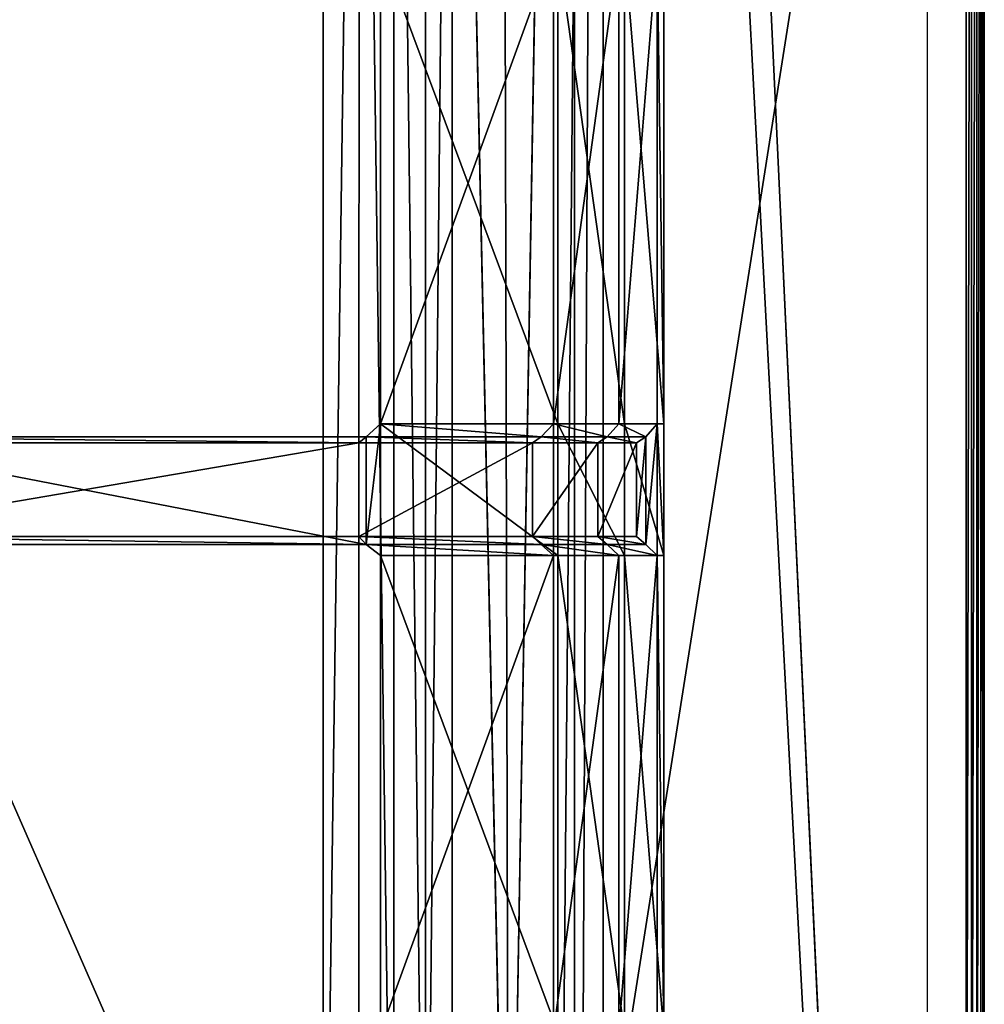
# Model space of a CAD drawing. Extents: x 0 to 31, y 0 to 21.2.
# Tile 514 of 574: x 28.2 to 31, y 7.1 to 10. Entities that reach past the tile are written whole.
import ezdxf

# ---------------------------------------------------------------- set-up
doc = ezdxf.new("R2010")
doc.units = 0
doc.header["$MEASUREMENT"] = 0
doc.layers.get('0').update_dxf_attribs({"color": 13, "linetype": 'CONTINUOUS'})
for name, color, linetype in [('CAST_IRON', 250, 'CONTINUOUS'), ('GALVANIZED_METAL', 252, 'CONTINUOUS'), ('GRATES', 250, 'CONTINUOUS')]:
    doc.layers.add(name, color=color, linetype=linetype)

# ---------------------------------------------------------------- blocks, each defined once
blk = doc.blocks.new('NGM5058UC_TRADECAD_DXF')
at = {"layer": 'CAST_IRON', "color": 0}
for p, q in [((13.553, -5.05335, -0.18725), (13.553, 2.72605, -0.18725)), ((13.553, -5.05335, -0.18725), (13.553, 2.72605, -0.18725)), ((13.6598, 2.72605, -0.17555), (13.6592, -5.05335, -0.17615)), ((13.6598, 2.72605, -0.17555), (13.6592, -5.05335, -0.17615)), ((13.7633, 2.72605, -0.14015), (13.763, -5.05335, -0.14245)), ((13.7633, 2.72605, -0.14015), (13.763, -5.05335, -0.14245)), ((13.8575, -5.05335, -0.08765), (13.8574, 2.72605, -0.08225)), ((13.8575, -5.05335, -0.08765), (13.8574, 2.72605, -0.08225)), ((13.937, 2.72605, -0.00585), (13.9366, -5.05335, -0.01605)), ((13.937, 2.72605, -0.00585), (13.9366, -5.05335, -0.01605)), ((13.937, 2.72605, -0.00585), (14.1054, -5.05335, 0.45505)), ((13.937, 2.72605, -0.00585), (14.1054, -5.05335, 0.45505)), ((14.1054, -5.05335, 0.45505), (14.0868, 2.72605, 0.45505)), ((14.1054, -5.05335, 0.45505), (14.0868, 2.72605, 0.45505)), ((14.2381, 2.72605, 0.58145), (14.1054, -5.05335, 0.45505)), ((14.2381, 2.72605, 0.58145), (14.1054, -5.05335, 0.45505)), ((14.2381, -5.05335, 0.58145), (14.2381, 2.72605, 0.58145)), ((14.2381, -5.05335, 0.58145), (14.2381, 2.72605, 0.58145)), ((15.4656, 2.72605, 0.58145), (15.4658, -5.05335, 0.58145)), ((15.4656, 2.72605, 0.58145), (15.4658, -5.05335, 0.58145)), ((15.4813, 2.72605, 0.57905), (15.4815, -5.05265, 0.57905)), ((15.4813, 2.72605, 0.57905), (15.4815, -5.05265, 0.57905)), ((15.4967, 2.72605, 0.57145), (15.4969, -5.05025, 0.57145)), ((15.4967, 2.72605, 0.57145), (15.4969, -5.05025, 0.57145)), ((15.5092, 2.72605, 0.55895), (15.5094, -5.04645, 0.55895)), ((15.5092, 2.72605, 0.55895), (15.5094, -5.04645, 0.55895)), ((15.5168, 2.72605, 0.54355), (15.517, -5.04165, 0.54355)), ((15.5168, 2.72605, 0.54355), (15.517, -5.04165, 0.54355)), ((15.5192, 2.72605, 0.30195), (15.5193, -4.96725, 0.30235)), ((15.5194, -5.03685, 0.52785), (15.5192, 2.72605, 0.52785)), ((15.5194, -5.03685, 0.52785), (15.5192, 2.72605, 0.52785))]:
    blk.add_line(p, q, dxfattribs=at)
at = {"layer": 'GALVANIZED_METAL', "color": 0}
for p, q in [((15.3501, -10.52275, 0.30935), (15.3501, 10.51755, 0.40495)), ((15.3501, -10.52275, 0.30935), (14.414, 9.47795, 0.40495)), ((15.3501, -10.52275, 0.30935), (14.414, 9.47795, 0.40495)), ((14.386, 9.23775, -1.89865), (14.2159, -9.41295, -1.89865)), ((14.386, 9.23775, -1.89865), (14.2159, -9.41295, -1.89865)), ((14.386, -9.24295, -1.89865), (14.386, 9.23775, -1.89865)), ((14.386, -9.24295, -1.89865), (14.386, 9.23775, -1.89865)), ((14.3002, -9.18675, 0.31025), (14.3002, 9.18165, 0.40415)), ((14.3002, -9.18675, 0.31025), (14.3002, 9.18165, 0.40415))]:
    blk.add_line(p, q, dxfattribs=at)
at = {"layer": 'GRATES', "color": 0}
for p, q in [((13.7239, -0.40555, 0.98805), (13.7239, -1.81885, 0.98805)), ((13.7239, -1.81885, 0.70725), (13.7239, -0.40555, 0.70725)), ((13.7239, -0.40555, 0.98805), (13.7239, -1.81885, 0.98805)), ((13.7239, -1.81885, 0.70725), (13.7239, -0.40555, 0.70725)), ((14.2384, -0.40555, 0.98805), (14.2384, -1.81885, 0.98805)), ((14.2384, -0.40555, 0.98805), (14.2384, -1.81885, 0.98805)), ((14.2508, -1.81885, 0.70725), (14.2508, -0.40555, 0.70725)), ((14.2508, -1.81885, 0.70725), (14.2508, -0.40555, 0.70725)), ((14.4324, -1.81885, 0.98805), (14.4324, -0.40555, 0.98805)), ((14.4324, -1.81885, 0.98805), (14.4324, -0.40555, 0.98805)), ((14.4495, -0.40555, 0.70725), (14.4495, -1.81885, 0.70725)), ((14.4495, -0.40555, 0.70725), (14.4495, -1.81885, 0.70725)), ((14.5466, -1.81885, 0.98805), (14.5466, -0.40555, 0.98805)), ((14.5466, -1.81885, 0.98805), (14.5466, -0.40555, 0.98805)), ((14.5665, -0.40555, 0.70725), (14.5665, -1.81885, 0.70725)), ((14.5665, -0.40555, 0.70725), (14.5665, -1.81885, 0.70725)), ((13.7239, -1.81885, 0.98805), (13.6808, -1.85785, 1.46245)), ((13.7239, -1.81885, 0.98805), (13.6808, -1.85785, 1.46245)), ((14.2508, -1.81885, 0.70725), (13.7239, -1.81885, 0.70725)), ((13.7239, -1.81885, 0.70725), (13.7239, -2.21025, 0.70725)), ((13.7239, -1.81885, 0.98805), (13.7239, -1.81885, 0.70725)), ((13.7239, -1.81885, 0.98805), (13.7239, -1.81885, 0.70725)), ((13.7239, -1.81885, 0.98805), (13.7239, -2.21025, 0.98805)), ((13.7239, -1.81885, 0.70725), (13.7239, -2.21025, 0.70725)), ((14.2384, -1.81885, 0.98805), (13.7239, -1.81885, 0.98805)), ((14.2508, -1.81885, 0.70725), (13.7239, -1.81885, 0.70725)), ((13.7239, -1.81885, 0.98805), (13.7239, -2.21025, 0.98805)), ((14.2384, -1.81885, 0.98805), (13.7239, -1.81885, 0.98805)), ((14.2384, -1.81885, 0.98805), (14.2011, -1.85785, 1.46245)), ((14.2384, -1.81885, 0.98805), (14.2011, -1.85785, 1.46245)), ((14.2384, -1.81885, 0.98805), (14.4324, -1.81885, 0.98805)), ((14.2384, -1.81885, 0.98805), (14.4324, -1.81885, 0.98805)), ((14.2508, -2.21025, 0.70725), (14.2508, -1.81885, 0.70725)), ((14.2508, -1.81885, 0.70725), (14.4495, -1.81885, 0.70725)), ((14.2508, -1.81885, 0.70725), (14.4495, -1.81885, 0.70725)), ((14.2508, -2.21025, 0.70725), (14.2508, -1.81885, 0.70725)), ((14.3974, -1.85785, 1.46245), (14.4324, -1.81885, 0.98805)), ((14.3974, -1.85785, 1.46245), (14.4324, -1.81885, 0.98805)), ((14.5466, -1.81885, 0.98805), (14.4324, -1.81885, 0.98805)), ((14.5466, -1.81885, 0.98805), (14.4324, -1.81885, 0.98805)), ((14.5665, -1.81885, 0.70725), (14.4495, -1.81885, 0.70725)), ((14.4495, -1.81885, 0.70725), (14.4495, -2.21025, 0.70725)), ((14.5665, -1.81885, 0.70725), (14.4495, -1.81885, 0.70725)), ((14.4495, -1.81885, 0.70725), (14.4495, -2.21025, 0.70725)), ((14.5129, -1.85785, 1.46245), (14.5466, -1.81885, 0.98805)), ((14.5129, -1.85785, 1.46245), (14.5466, -1.81885, 0.98805)), ((14.5665, -1.81885, 0.70725), (14.5466, -1.81885, 0.98805)), ((14.5665, -1.81885, 0.70725), (14.5466, -1.81885, 0.98805)), ((14.5466, -2.21025, 0.98805), (14.5466, -1.81885, 0.98805)), ((14.5466, -2.21025, 0.98805), (14.5466, -1.81885, 0.98805)), ((14.5665, -1.81885, 0.70725), (14.5665, -2.21025, 0.70725)), ((14.5665, -1.81885, 0.70725), (14.5665, -2.21025, 0.70725)), ((12.0285, -1.85785, 1.46245), (13.6808, -1.85785, 1.46245)), ((12.0285, -1.85785, 1.46245), (13.6808, -1.85785, 1.46245)), ((13.6808, -1.85785, 1.46245), (13.6588, -1.87545, 1.81455)), ((13.6808, -1.85785, 1.46245), (13.6588, -1.87545, 1.81455)), ((13.6808, -1.85785, 1.46245), (13.6808, -2.17765, 1.46245)), ((14.2011, -1.85785, 1.46245), (13.6808, -1.85785, 1.46245)), ((13.6808, -1.85785, 1.46245), (13.6808, -2.17765, 1.46245)), ((14.2011, -1.85785, 1.46245), (13.6808, -1.85785, 1.46245)), ((14.1752, -1.87545, 1.81455), (14.2011, -1.85785, 1.46245)), ((14.1752, -1.87545, 1.81455), (14.2011, -1.85785, 1.46245)), ((14.2011, -1.85785, 1.46245), (14.3974, -1.85785, 1.46245)), ((14.2011, -1.85785, 1.46245), (14.3974, -1.85785, 1.46245)), ((14.37, -1.87545, 1.81455), (14.3974, -1.85785, 1.46245)), ((14.37, -1.87545, 1.81455), (14.3974, -1.85785, 1.46245)), ((14.3974, -1.85785, 1.46245), (14.5129, -1.85785, 1.46245)), ((14.3974, -1.85785, 1.46245), (14.5129, -1.85785, 1.46245)), ((14.5129, -1.85785, 1.46245), (14.4846, -1.87545, 1.81455)), ((14.5129, -1.85785, 1.46245), (14.4846, -1.87545, 1.81455)), ((14.5129, -2.17765, 1.46245), (14.5129, -1.85785, 1.46245)), ((14.5129, -2.17765, 1.46245), (14.5129, -1.85785, 1.46245)), ((13.6588, -1.87545, 1.81455), (12.0285, -1.87545, 1.81455)), ((13.6588, -1.87545, 1.81455), (12.0285, -1.87545, 1.81455)), ((13.6588, -2.15425, 1.81475), (13.6588, -1.87545, 1.81455)), ((13.6588, -1.87545, 1.81455), (14.1752, -1.87545, 1.81455)), ((13.6588, -2.15425, 1.81475), (13.6588, -1.87545, 1.81455)), ((13.6588, -1.87545, 1.81455), (14.1752, -1.87545, 1.81455)), ((14.1752, -1.87545, 1.81455), (14.1752, -2.15425, 1.81475)), ((14.37, -1.87545, 1.81455), (14.1752, -1.87545, 1.81455)), ((14.1752, -1.87545, 1.81455), (14.1752, -2.15425, 1.81475)), ((14.37, -1.87545, 1.81455), (14.1752, -1.87545, 1.81455)), ((14.4846, -1.87545, 1.81455), (14.37, -1.87545, 1.81455)), ((14.37, -2.15425, 1.81475), (14.37, -1.87545, 1.81455)), ((14.4846, -1.87545, 1.81455), (14.37, -1.87545, 1.81455)), ((14.37, -2.15425, 1.81475), (14.37, -1.87545, 1.81455)), ((14.4846, -2.15425, 1.81475), (14.4846, -1.87545, 1.81455)), ((14.4846, -2.15425, 1.81475), (14.4846, -1.87545, 1.81455)), ((12.0285, -2.15425, 1.81475), (13.6588, -2.15425, 1.81475)), ((12.0285, -2.15425, 1.81475), (13.6588, -2.15425, 1.81475)), ((14.1752, -2.15425, 1.81475), (13.6588, -2.15425, 1.81475)), ((14.1752, -2.15425, 1.81475), (13.6588, -2.15425, 1.81475)), ((13.6808, -2.17765, 1.46245), (13.6588, -2.15425, 1.81475)), ((13.6808, -2.17765, 1.46245), (13.6588, -2.15425, 1.81475)), ((14.1752, -2.15425, 1.81475), (14.2011, -2.17765, 1.46245)), ((14.1752, -2.15425, 1.81475), (14.37, -2.15425, 1.81475)), ((14.1752, -2.15425, 1.81475), (14.2011, -2.17765, 1.46245)), ((14.1752, -2.15425, 1.81475), (14.37, -2.15425, 1.81475)), ((14.37, -2.15425, 1.81475), (14.4846, -2.15425, 1.81475)), ((14.3974, -2.17765, 1.46245), (14.37, -2.15425, 1.81475)), ((14.37, -2.15425, 1.81475), (14.4846, -2.15425, 1.81475)), ((14.3974, -2.17765, 1.46245), (14.37, -2.15425, 1.81475)), ((14.5129, -2.17765, 1.46245), (14.4846, -2.15425, 1.81475)), ((14.5129, -2.17765, 1.46245), (14.4846, -2.15425, 1.81475)), ((12.0285, -2.17765, 1.46245), (13.6808, -2.17765, 1.46245)), ((12.0285, -2.17765, 1.46245), (13.6808, -2.17765, 1.46245)), ((13.6808, -2.17765, 1.46245), (13.7239, -2.21025, 0.98805)), ((14.2011, -2.17765, 1.46245), (13.6808, -2.17765, 1.46245)), ((14.2011, -2.17765, 1.46245), (13.6808, -2.17765, 1.46245)), ((13.6808, -2.17765, 1.46245), (13.7239, -2.21025, 0.98805)), ((14.2011, -2.17765, 1.46245), (14.3974, -2.17765, 1.46245)), ((14.2384, -2.21025, 0.98805), (14.2011, -2.17765, 1.46245)), ((14.2384, -2.21025, 0.98805), (14.2011, -2.17765, 1.46245)), ((14.2011, -2.17765, 1.46245), (14.3974, -2.17765, 1.46245)), ((14.3974, -2.17765, 1.46245), (14.5129, -2.17765, 1.46245)), ((14.4324, -2.21025, 0.98805), (14.3974, -2.17765, 1.46245)), ((14.3974, -2.17765, 1.46245), (14.5129, -2.17765, 1.46245)), ((14.4324, -2.21025, 0.98805), (14.3974, -2.17765, 1.46245)), ((14.5466, -2.21025, 0.98805), (14.5129, -2.17765, 1.46245)), ((14.5466, -2.21025, 0.98805), (14.5129, -2.17765, 1.46245)), ((13.7239, -2.21025, 0.70725), (14.2508, -2.21025, 0.70725)), ((13.7239, -2.21025, 0.98805), (13.7239, -2.21025, 0.70725)), ((13.7239, -2.21025, 0.70725), (14.2508, -2.21025, 0.70725)), ((13.7239, -2.21025, 0.70725), (13.7239, -3.62655, 0.70725)), ((13.7239, -3.62655, 0.98805), (13.7239, -2.21025, 0.98805)), ((13.7239, -2.21025, 0.98805), (14.2384, -2.21025, 0.98805)), ((13.7239, -2.21025, 0.98805), (13.7239, -2.21025, 0.70725)), ((13.7239, -3.62655, 0.98805), (13.7239, -2.21025, 0.98805)), ((13.7239, -2.21025, 0.70725), (13.7239, -3.62655, 0.70725)), ((13.7239, -2.21025, 0.98805), (14.2384, -2.21025, 0.98805)), ((14.2384, -2.21025, 0.98805), (14.2384, -3.62655, 0.98805)), ((14.4324, -2.21025, 0.98805), (14.2384, -2.21025, 0.98805)), ((14.2384, -2.21025, 0.98805), (14.2384, -3.62655, 0.98805)), ((14.4324, -2.21025, 0.98805), (14.2384, -2.21025, 0.98805)), ((14.2508, -3.62655, 0.70725), (14.2508, -2.21025, 0.70725)), ((14.2508, -2.21025, 0.70725), (14.4495, -2.21025, 0.70725)), ((14.2508, -2.21025, 0.70725), (14.4495, -2.21025, 0.70725)), ((14.2508, -3.62655, 0.70725), (14.2508, -2.21025, 0.70725)), ((14.5466, -2.21025, 0.98805), (14.4324, -2.21025, 0.98805)), ((14.4324, -3.62655, 0.98805), (14.4324, -2.21025, 0.98805)), ((14.5466, -2.21025, 0.98805), (14.4324, -2.21025, 0.98805)), ((14.4324, -3.62655, 0.98805), (14.4324, -2.21025, 0.98805)), ((14.5665, -2.21025, 0.70725), (14.4495, -2.21025, 0.70725)), ((14.4495, -2.21025, 0.70725), (14.4495, -3.62655, 0.70725)), ((14.5665, -2.21025, 0.70725), (14.4495, -2.21025, 0.70725)), ((14.4495, -2.21025, 0.70725), (14.4495, -3.62655, 0.70725)), ((14.5665, -2.21025, 0.70725), (14.5466, -2.21025, 0.98805)), ((14.5665, -2.21025, 0.70725), (14.5466, -2.21025, 0.98805)), ((14.5466, -3.62655, 0.98805), (14.5466, -2.21025, 0.98805)), ((14.5466, -3.62655, 0.98805), (14.5466, -2.21025, 0.98805)), ((14.5665, -2.21025, 0.70725), (14.5665, -3.62655, 0.70725)), ((14.5665, -2.21025, 0.70725), (14.5665, -3.62655, 0.70725))]:
    blk.add_line(p, q, dxfattribs=at)
at = {"layer": 'CAST_IRON', "color": 0}
mesh = blk.add_polyface(dxfattribs=at)
corners = [(10.144, 2.72625, -0.18725), (13.553, -5.05335, -0.18725), (10.1438, -5.04855, -0.18725), (13.553, 2.72605, -0.18725)]
mesh.append_faces([[corners[k] for k in face] for face in [(0, 1, 2), (1, 0, 3)]], dxfattribs={"vtx0": -1, "color": 0})
mesh = blk.add_polyface(dxfattribs=at)
corners = [(13.6598, 2.72605, -0.17555), (13.553, -5.05335, -0.18725), (13.553, 2.72605, -0.18725)]
mesh.append_faces([[corners[k] for k in face] for face in [(0, 1, 2)]], dxfattribs={"color": 0})
mesh = blk.add_polyface(dxfattribs=at)
corners = [(13.6598, 2.72605, -0.17555), (13.6592, -5.05335, -0.17615), (13.553, -5.05335, -0.18725)]
mesh.append_faces([[corners[k] for k in face] for face in [(0, 1, 2)]], dxfattribs={"color": 0})
mesh = blk.add_polyface(dxfattribs=at)
corners = [(13.763, -5.05335, -0.14245), (13.6592, -5.05335, -0.17615), (13.6598, 2.72605, -0.17555)]
mesh.append_faces([[corners[k] for k in face] for face in [(0, 1, 2)]], dxfattribs={"color": 0})
mesh = blk.add_polyface(dxfattribs=at)
corners = [(13.7633, 2.72605, -0.14015), (13.763, -5.05335, -0.14245), (13.6598, 2.72605, -0.17555)]
mesh.append_faces([[corners[k] for k in face] for face in [(0, 1, 2)]], dxfattribs={"color": 0})
mesh = blk.add_polyface(dxfattribs=at)
corners = [(13.8575, -5.05335, -0.08765), (13.763, -5.05335, -0.14245), (13.7633, 2.72605, -0.14015)]
mesh.append_faces([[corners[k] for k in face] for face in [(0, 1, 2)]], dxfattribs={"color": 0})
mesh = blk.add_polyface(dxfattribs=at)
corners = [(13.8575, -5.05335, -0.08765), (13.7633, 2.72605, -0.14015), (13.8574, 2.72605, -0.08225)]
mesh.append_faces([[corners[k] for k in face] for face in [(0, 1, 2)]], dxfattribs={"color": 0})
mesh = blk.add_polyface(dxfattribs=at)
corners = [(13.937, 2.72605, -0.00585), (13.8575, -5.05335, -0.08765), (13.8574, 2.72605, -0.08225)]
mesh.append_faces([[corners[k] for k in face] for face in [(0, 1, 2)]], dxfattribs={"color": 0})
mesh = blk.add_polyface(dxfattribs=at)
corners = [(13.937, 2.72605, -0.00585), (13.9366, -5.05335, -0.01605), (13.8575, -5.05335, -0.08765)]
mesh.append_faces([[corners[k] for k in face] for face in [(0, 1, 2)]], dxfattribs={"color": 0})
mesh = blk.add_polyface(dxfattribs=at)
corners = [(13.937, 2.72605, -0.00585), (14.1054, -5.05335, 0.45505), (13.9366, -5.05335, -0.01605)]
mesh.append_faces([[corners[k] for k in face] for face in [(0, 1, 2)]], dxfattribs={"color": 0})
mesh = blk.add_polyface(dxfattribs=at)
corners = [(14.0868, 2.72605, 0.45505), (14.1054, -5.05335, 0.45505), (13.937, 2.72605, -0.00585)]
mesh.append_faces([[corners[k] for k in face] for face in [(0, 1, 2)]], dxfattribs={"color": 0})
mesh = blk.add_polyface(dxfattribs=at)
corners = [(14.2381, 2.72605, 0.58145), (14.1054, -5.05335, 0.45505), (14.0868, 2.72605, 0.45505)]
mesh.append_faces([[corners[k] for k in face] for face in [(0, 1, 2)]], dxfattribs={"color": 0})
mesh = blk.add_polyface(dxfattribs=at)
corners = [(14.2381, -5.05335, 0.58145), (14.1054, -5.05335, 0.45505), (14.2381, 2.72605, 0.58145)]
mesh.append_faces([[corners[k] for k in face] for face in [(0, 1, 2)]], dxfattribs={"color": 0})
mesh = blk.add_polyface(dxfattribs=at)
corners = [(15.4656, 2.72605, 0.58145), (14.2381, -5.05335, 0.58145), (14.2381, 2.72605, 0.58145), (15.4658, -5.05335, 0.58145)]
mesh.append_faces([[corners[k] for k in face] for face in [(0, 1, 2), (1, 0, 3)]], dxfattribs={"vtx0": -1, "color": 0})
mesh = blk.add_polyface(dxfattribs=at)
corners = [(15.4813, 2.72605, 0.57905), (15.4658, -5.05335, 0.58145), (15.4656, 2.72605, 0.58145), (15.4815, -5.05265, 0.57905)]
mesh.append_faces([[corners[k] for k in face] for face in [(0, 1, 2), (1, 0, 3)]], dxfattribs={"vtx0": -1, "color": 0})
mesh = blk.add_polyface(dxfattribs=at)
corners = [(15.4967, 2.72605, 0.57145), (15.4815, -5.05265, 0.57905), (15.4813, 2.72605, 0.57905), (15.4969, -5.05025, 0.57145)]
mesh.append_faces([[corners[k] for k in face] for face in [(0, 1, 2), (1, 0, 3)]], dxfattribs={"vtx0": -1, "color": 0})
mesh = blk.add_polyface(dxfattribs=at)
corners = [(15.5092, 2.72605, 0.55895), (15.4969, -5.05025, 0.57145), (15.4967, 2.72605, 0.57145), (15.5094, -5.04645, 0.55895)]
mesh.append_faces([[corners[k] for k in face] for face in [(0, 1, 2), (1, 0, 3)]], dxfattribs={"vtx0": -1, "color": 0})
mesh = blk.add_polyface(dxfattribs=at)
corners = [(15.5092, 2.72605, 0.55895), (15.517, -5.04165, 0.54355), (15.5094, -5.04645, 0.55895), (15.5168, 2.72605, 0.54355)]
mesh.append_faces([[corners[k] for k in face] for face in [(0, 1, 2), (1, 0, 3)]], dxfattribs={"vtx0": -1, "color": 0})
mesh = blk.add_polyface(dxfattribs=at)
corners = [(15.5168, 2.72605, 0.54355), (15.5194, -5.03685, 0.52785), (15.517, -5.04165, 0.54355), (15.5192, 2.72605, 0.52785)]
mesh.append_faces([[corners[k] for k in face] for face in [(0, 1, 2), (1, 0, 3)]], dxfattribs={"vtx0": -1, "color": 0})
mesh = blk.add_polyface(dxfattribs=at)
corners = [(15.5192, 2.72605, 0.52785), (15.5193, -4.96725, 0.30235), (15.5194, -5.03685, 0.52785), (15.5192, 2.72605, 0.30195)]
mesh.append_faces([[corners[k] for k in face] for face in [(0, 1, 2), (1, 0, 3)]], dxfattribs={"vtx0": -1, "color": 0})
at = {"layer": 'GALVANIZED_METAL', "color": 0}
mesh = blk.add_polyface(dxfattribs=at)
corners = [(15.3501, 10.51755, 0.40495), (14.414, 9.47795, 0.40495), (15.3501, -10.52275, 0.30935)]
mesh.append_faces([[corners[k] for k in face] for face in [(0, 1, 2)]], dxfattribs={"color": 0})
mesh = blk.add_polyface(dxfattribs=at)
corners = [(15.3501, -10.52275, 0.30935), (14.414, 9.47795, 0.40495), (14.3002, 9.18165, 0.40415)]
mesh.append_faces([[corners[k] for k in face] for face in [(0, 1, 2)]], dxfattribs={"color": 0})
mesh = blk.add_polyface(dxfattribs=at)
corners = [(-14.2165, -9.41305, -1.89865), (14.216, 9.40775, -1.89865), (-14.3866, -9.24295, -1.89865), (14.386, 9.23775, -1.89865)]
mesh.append_faces([[corners[k] for k in face] for face in [(0, 1, 2), (1, 0, 3)]], dxfattribs={"vtx0": -1, "color": 0})
mesh = blk.add_polyface(dxfattribs=at)
corners = [(14.216, 9.40775, -1.89865), (-14.2165, 9.40775, -1.89865), (-14.3866, -9.24295, -1.89865)]
mesh.append_faces([[corners[k] for k in face] for face in [(0, 1, 2)]], dxfattribs={"color": 0})
mesh = blk.add_polyface(dxfattribs=at)
corners = [(14.386, 9.23775, -1.89865), (-14.2165, -9.41305, -1.89865), (14.2159, -9.41295, -1.89865)]
mesh.append_faces([[corners[k] for k in face] for face in [(0, 1, 2)]], dxfattribs={"color": 0})
mesh = blk.add_polyface(dxfattribs=at)
corners = [(14.386, 9.23775, -1.89865), (14.2159, -9.41295, -1.89865), (14.386, -9.24295, -1.89865)]
mesh.append_faces([[corners[k] for k in face] for face in [(0, 1, 2)]], dxfattribs={"color": 0})
mesh = blk.add_polyface(dxfattribs=at)
corners = [(14.386, 9.23775, -1.89865), (14.386, -9.24295, -1.89865), (14.3002, -9.18675, 0.31025)]
mesh.append_faces([[corners[k] for k in face] for face in [(0, 1, 2)]], dxfattribs={"color": 0})
mesh = blk.add_polyface(dxfattribs=at)
corners = [(14.386, 9.23775, -1.89865), (14.3002, -9.18675, 0.31025), (14.3002, 9.18165, 0.40415)]
mesh.append_faces([[corners[k] for k in face] for face in [(0, 1, 2)]], dxfattribs={"color": 0})
mesh = blk.add_polyface(dxfattribs=at)
corners = [(15.3501, -10.52275, 0.30935), (14.3002, 9.18165, 0.40415), (14.3002, -9.18675, 0.31025)]
mesh.append_faces([[corners[k] for k in face] for face in [(0, 1, 2)]], dxfattribs={"color": 0})
at = {"layer": 'GRATES', "color": 0}
mesh = blk.add_polyface(dxfattribs=at)
corners = [(13.7239, -0.40555, 0.70725), (13.7239, -1.81885, 0.98805), (13.7239, -1.81885, 0.70725), (13.7239, -0.40555, 0.98805)]
mesh.append_faces([[corners[k] for k in face] for face in [(0, 1, 2), (1, 0, 3)]], dxfattribs={"vtx0": -1, "color": 0})
mesh = blk.add_polyface(dxfattribs=at)
corners = [(14.2384, -0.40555, 0.98805), (13.7239, -1.81885, 0.98805), (13.7239, -0.40555, 0.98805), (14.2384, -1.81885, 0.98805)]
mesh.append_faces([[corners[k] for k in face] for face in [(0, 1, 2), (1, 0, 3)]], dxfattribs={"vtx0": -1, "color": 0})
mesh = blk.add_polyface(dxfattribs=at)
corners = [(14.2508, -1.81885, 0.70725), (13.7239, -0.40555, 0.70725), (13.7239, -1.81885, 0.70725), (14.2508, -0.40555, 0.70725)]
mesh.append_faces([[corners[k] for k in face] for face in [(0, 1, 2), (1, 0, 3)]], dxfattribs={"vtx0": -1, "color": 0})
mesh = blk.add_polyface(dxfattribs=at)
corners = [(14.4324, -0.40555, 0.98805), (14.2384, -1.81885, 0.98805), (14.2384, -0.40555, 0.98805), (14.4324, -1.81885, 0.98805)]
mesh.append_faces([[corners[k] for k in face] for face in [(0, 1, 2), (1, 0, 3)]], dxfattribs={"vtx0": -1, "color": 0})
mesh = blk.add_polyface(dxfattribs=at)
corners = [(14.4495, -1.81885, 0.70725), (14.2508, -0.40555, 0.70725), (14.2508, -1.81885, 0.70725), (14.4495, -0.40555, 0.70725)]
mesh.append_faces([[corners[k] for k in face] for face in [(0, 1, 2), (1, 0, 3)]], dxfattribs={"vtx0": -1, "color": 0})
mesh = blk.add_polyface(dxfattribs=at)
corners = [(14.5466, -0.40555, 0.98805), (14.4324, -1.81885, 0.98805), (14.4324, -0.40555, 0.98805), (14.5466, -1.81885, 0.98805)]
mesh.append_faces([[corners[k] for k in face] for face in [(0, 1, 2), (1, 0, 3)]], dxfattribs={"vtx0": -1, "color": 0})
mesh = blk.add_polyface(dxfattribs=at)
corners = [(14.5665, -1.81885, 0.70725), (14.4495, -0.40555, 0.70725), (14.4495, -1.81885, 0.70725), (14.5665, -0.40555, 0.70725)]
mesh.append_faces([[corners[k] for k in face] for face in [(0, 1, 2), (1, 0, 3)]], dxfattribs={"vtx0": -1, "color": 0})
mesh = blk.add_polyface(dxfattribs=at)
corners = [(14.5466, -0.40555, 0.98805), (14.5665, -1.81885, 0.70725), (14.5466, -1.81885, 0.98805), (14.5665, -0.40555, 0.70725)]
mesh.append_faces([[corners[k] for k in face] for face in [(0, 1, 2), (1, 0, 3)]], dxfattribs={"vtx0": -1, "color": 0})
mesh = blk.add_polyface(dxfattribs=at)
corners = [(13.7239, -1.81885, 0.98805), (13.6808, -2.17765, 1.46245), (13.7239, -2.21025, 0.98805), (13.6808, -1.85785, 1.46245)]
mesh.append_faces([[corners[k] for k in face] for face in [(0, 1, 2), (1, 0, 3)]], dxfattribs={"vtx0": -1, "color": 0})
mesh = blk.add_polyface(dxfattribs=at)
corners = [(14.2011, -1.85785, 1.46245), (13.7239, -1.81885, 0.98805), (14.2384, -1.81885, 0.98805), (13.6808, -1.85785, 1.46245)]
mesh.append_faces([[corners[k] for k in face] for face in [(0, 1, 2), (1, 0, 3)]], dxfattribs={"vtx0": -1, "color": 0})
mesh = blk.add_polyface(dxfattribs=at)
corners = [(14.2508, -2.21025, 0.70725), (13.7239, -1.81885, 0.70725), (13.7239, -2.21025, 0.70725), (14.2508, -1.81885, 0.70725)]
mesh.append_faces([[corners[k] for k in face] for face in [(0, 1, 2), (1, 0, 3)]], dxfattribs={"vtx0": -1, "color": 0})
mesh = blk.add_polyface(dxfattribs=at)
corners = [(13.7239, -1.81885, 0.70725), (13.7239, -2.21025, 0.98805), (13.7239, -2.21025, 0.70725), (13.7239, -1.81885, 0.98805)]
mesh.append_faces([[corners[k] for k in face] for face in [(0, 1, 2), (1, 0, 3)]], dxfattribs={"vtx0": -1, "color": 0})
mesh = blk.add_polyface(dxfattribs=at)
corners = [(14.3974, -1.85785, 1.46245), (14.2384, -1.81885, 0.98805), (14.4324, -1.81885, 0.98805), (14.2011, -1.85785, 1.46245)]
mesh.append_faces([[corners[k] for k in face] for face in [(0, 1, 2), (1, 0, 3)]], dxfattribs={"vtx0": -1, "color": 0})
mesh = blk.add_polyface(dxfattribs=at)
corners = [(14.4495, -2.21025, 0.70725), (14.2508, -1.81885, 0.70725), (14.2508, -2.21025, 0.70725), (14.4495, -1.81885, 0.70725)]
mesh.append_faces([[corners[k] for k in face] for face in [(0, 1, 2), (1, 0, 3)]], dxfattribs={"vtx0": -1, "color": 0})
mesh = blk.add_polyface(dxfattribs=at)
corners = [(14.5129, -1.85785, 1.46245), (14.4324, -1.81885, 0.98805), (14.5466, -1.81885, 0.98805), (14.3974, -1.85785, 1.46245)]
mesh.append_faces([[corners[k] for k in face] for face in [(0, 1, 2), (1, 0, 3)]], dxfattribs={"vtx0": -1, "color": 0})
mesh = blk.add_polyface(dxfattribs=at)
corners = [(14.5665, -2.21025, 0.70725), (14.4495, -1.81885, 0.70725), (14.4495, -2.21025, 0.70725), (14.5665, -1.81885, 0.70725)]
mesh.append_faces([[corners[k] for k in face] for face in [(0, 1, 2), (1, 0, 3)]], dxfattribs={"vtx0": -1, "color": 0})
mesh = blk.add_polyface(dxfattribs=at)
corners = [(14.5129, -2.17765, 1.46245), (14.5466, -1.81885, 0.98805), (14.5466, -2.21025, 0.98805), (14.5129, -1.85785, 1.46245)]
mesh.append_faces([[corners[k] for k in face] for face in [(0, 1, 2), (1, 0, 3)]], dxfattribs={"vtx0": -1, "color": 0})
mesh = blk.add_polyface(dxfattribs=at)
corners = [(14.5466, -1.81885, 0.98805), (14.5665, -2.21025, 0.70725), (14.5466, -2.21025, 0.98805), (14.5665, -1.81885, 0.70725)]
mesh.append_faces([[corners[k] for k in face] for face in [(0, 1, 2), (1, 0, 3)]], dxfattribs={"vtx0": -1, "color": 0})
mesh = blk.add_polyface(dxfattribs=at)
corners = [(13.6588, -1.87545, 1.81455), (12.0285, -1.85785, 1.46245), (13.6808, -1.85785, 1.46245), (12.0285, -1.87545, 1.81455)]
mesh.append_faces([[corners[k] for k in face] for face in [(0, 1, 2), (1, 0, 3)]], dxfattribs={"vtx0": -1, "color": 0})
mesh = blk.add_polyface(dxfattribs=at)
corners = [(13.6808, -2.17765, 1.46245), (12.0285, -1.85785, 1.46245), (12.0285, -2.17765, 1.46245), (13.6808, -1.85785, 1.46245)]
mesh.append_faces([[corners[k] for k in face] for face in [(0, 1, 2), (1, 0, 3)]], dxfattribs={"vtx0": -1, "color": 0})
mesh = blk.add_polyface(dxfattribs=at)
corners = [(14.1752, -1.87545, 1.81455), (13.6808, -1.85785, 1.46245), (14.2011, -1.85785, 1.46245), (13.6588, -1.87545, 1.81455)]
mesh.append_faces([[corners[k] for k in face] for face in [(0, 1, 2), (1, 0, 3)]], dxfattribs={"vtx0": -1, "color": 0})
mesh = blk.add_polyface(dxfattribs=at)
corners = [(14.37, -1.87545, 1.81455), (14.2011, -1.85785, 1.46245), (14.3974, -1.85785, 1.46245), (14.1752, -1.87545, 1.81455)]
mesh.append_faces([[corners[k] for k in face] for face in [(0, 1, 2), (1, 0, 3)]], dxfattribs={"vtx0": -1, "color": 0})
mesh = blk.add_polyface(dxfattribs=at)
corners = [(14.4846, -1.87545, 1.81455), (14.3974, -1.85785, 1.46245), (14.5129, -1.85785, 1.46245), (14.37, -1.87545, 1.81455)]
mesh.append_faces([[corners[k] for k in face] for face in [(0, 1, 2), (1, 0, 3)]], dxfattribs={"vtx0": -1, "color": 0})
mesh = blk.add_polyface(dxfattribs=at)
corners = [(14.4846, -2.15425, 1.81475), (14.5129, -1.85785, 1.46245), (14.5129, -2.17765, 1.46245), (14.4846, -1.87545, 1.81455)]
mesh.append_faces([[corners[k] for k in face] for face in [(0, 1, 2), (1, 0, 3)]], dxfattribs={"vtx0": -1, "color": 0})
mesh = blk.add_polyface(dxfattribs=at)
corners = [(13.6588, -1.87545, 1.81455), (12.0285, -2.15425, 1.81475), (12.0285, -1.87545, 1.81455), (13.6588, -2.15425, 1.81475)]
mesh.append_faces([[corners[k] for k in face] for face in [(0, 1, 2), (1, 0, 3)]], dxfattribs={"vtx0": -1, "color": 0})
mesh = blk.add_polyface(dxfattribs=at)
corners = [(14.1752, -1.87545, 1.81455), (13.6588, -2.15425, 1.81475), (13.6588, -1.87545, 1.81455), (14.1752, -2.15425, 1.81475)]
mesh.append_faces([[corners[k] for k in face] for face in [(0, 1, 2), (1, 0, 3)]], dxfattribs={"vtx0": -1, "color": 0})
mesh = blk.add_polyface(dxfattribs=at)
corners = [(14.37, -1.87545, 1.81455), (14.1752, -2.15425, 1.81475), (14.1752, -1.87545, 1.81455), (14.37, -2.15425, 1.81475)]
mesh.append_faces([[corners[k] for k in face] for face in [(0, 1, 2), (1, 0, 3)]], dxfattribs={"vtx0": -1, "color": 0})
mesh = blk.add_polyface(dxfattribs=at)
corners = [(14.4846, -1.87545, 1.81455), (14.37, -2.15425, 1.81475), (14.37, -1.87545, 1.81455), (14.4846, -2.15425, 1.81475)]
mesh.append_faces([[corners[k] for k in face] for face in [(0, 1, 2), (1, 0, 3)]], dxfattribs={"vtx0": -1, "color": 0})
mesh = blk.add_polyface(dxfattribs=at)
corners = [(12.0285, -2.15425, 1.81475), (13.6808, -2.17765, 1.46245), (12.0285, -2.17765, 1.46245), (13.6588, -2.15425, 1.81475)]
mesh.append_faces([[corners[k] for k in face] for face in [(0, 1, 2), (1, 0, 3)]], dxfattribs={"vtx0": -1, "color": 0})
mesh = blk.add_polyface(dxfattribs=at)
corners = [(13.6588, -2.15425, 1.81475), (14.2011, -2.17765, 1.46245), (13.6808, -2.17765, 1.46245), (14.1752, -2.15425, 1.81475)]
mesh.append_faces([[corners[k] for k in face] for face in [(0, 1, 2), (1, 0, 3)]], dxfattribs={"vtx0": -1, "color": 0})
mesh = blk.add_polyface(dxfattribs=at)
corners = [(14.1752, -2.15425, 1.81475), (14.3974, -2.17765, 1.46245), (14.2011, -2.17765, 1.46245), (14.37, -2.15425, 1.81475)]
mesh.append_faces([[corners[k] for k in face] for face in [(0, 1, 2), (1, 0, 3)]], dxfattribs={"vtx0": -1, "color": 0})
mesh = blk.add_polyface(dxfattribs=at)
corners = [(14.37, -2.15425, 1.81475), (14.5129, -2.17765, 1.46245), (14.3974, -2.17765, 1.46245), (14.4846, -2.15425, 1.81475)]
mesh.append_faces([[corners[k] for k in face] for face in [(0, 1, 2), (1, 0, 3)]], dxfattribs={"vtx0": -1, "color": 0})
mesh = blk.add_polyface(dxfattribs=at)
corners = [(13.6808, -2.17765, 1.46245), (14.2384, -2.21025, 0.98805), (13.7239, -2.21025, 0.98805), (14.2011, -2.17765, 1.46245)]
mesh.append_faces([[corners[k] for k in face] for face in [(0, 1, 2), (1, 0, 3)]], dxfattribs={"vtx0": -1, "color": 0})
mesh = blk.add_polyface(dxfattribs=at)
corners = [(14.2011, -2.17765, 1.46245), (14.4324, -2.21025, 0.98805), (14.2384, -2.21025, 0.98805), (14.3974, -2.17765, 1.46245)]
mesh.append_faces([[corners[k] for k in face] for face in [(0, 1, 2), (1, 0, 3)]], dxfattribs={"vtx0": -1, "color": 0})
mesh = blk.add_polyface(dxfattribs=at)
corners = [(14.3974, -2.17765, 1.46245), (14.5466, -2.21025, 0.98805), (14.4324, -2.21025, 0.98805), (14.5129, -2.17765, 1.46245)]
mesh.append_faces([[corners[k] for k in face] for face in [(0, 1, 2), (1, 0, 3)]], dxfattribs={"vtx0": -1, "color": 0})
mesh = blk.add_polyface(dxfattribs=at)
corners = [(14.2508, -3.62655, 0.70725), (13.7239, -2.21025, 0.70725), (13.7239, -3.62655, 0.70725), (14.2508, -2.21025, 0.70725)]
mesh.append_faces([[corners[k] for k in face] for face in [(0, 1, 2), (1, 0, 3)]], dxfattribs={"vtx0": -1, "color": 0})
mesh = blk.add_polyface(dxfattribs=at)
corners = [(14.2384, -2.21025, 0.98805), (13.7239, -3.62655, 0.98805), (13.7239, -2.21025, 0.98805), (14.2384, -3.62655, 0.98805)]
mesh.append_faces([[corners[k] for k in face] for face in [(0, 1, 2), (1, 0, 3)]], dxfattribs={"vtx0": -1, "color": 0})
mesh = blk.add_polyface(dxfattribs=at)
corners = [(13.7239, -2.21025, 0.70725), (13.7239, -3.62655, 0.98805), (13.7239, -3.62655, 0.70725), (13.7239, -2.21025, 0.98805)]
mesh.append_faces([[corners[k] for k in face] for face in [(0, 1, 2), (1, 0, 3)]], dxfattribs={"vtx0": -1, "color": 0})
mesh = blk.add_polyface(dxfattribs=at)
corners = [(14.4324, -2.21025, 0.98805), (14.2384, -3.62655, 0.98805), (14.2384, -2.21025, 0.98805), (14.4324, -3.62655, 0.98805)]
mesh.append_faces([[corners[k] for k in face] for face in [(0, 1, 2), (1, 0, 3)]], dxfattribs={"vtx0": -1, "color": 0})
mesh = blk.add_polyface(dxfattribs=at)
corners = [(14.4495, -3.62655, 0.70725), (14.2508, -2.21025, 0.70725), (14.2508, -3.62655, 0.70725), (14.4495, -2.21025, 0.70725)]
mesh.append_faces([[corners[k] for k in face] for face in [(0, 1, 2), (1, 0, 3)]], dxfattribs={"vtx0": -1, "color": 0})
mesh = blk.add_polyface(dxfattribs=at)
corners = [(14.5466, -2.21025, 0.98805), (14.4324, -3.62655, 0.98805), (14.4324, -2.21025, 0.98805), (14.5466, -3.62655, 0.98805)]
mesh.append_faces([[corners[k] for k in face] for face in [(0, 1, 2), (1, 0, 3)]], dxfattribs={"vtx0": -1, "color": 0})
mesh = blk.add_polyface(dxfattribs=at)
corners = [(14.5665, -3.62655, 0.70725), (14.4495, -2.21025, 0.70725), (14.4495, -3.62655, 0.70725), (14.5665, -2.21025, 0.70725)]
mesh.append_faces([[corners[k] for k in face] for face in [(0, 1, 2), (1, 0, 3)]], dxfattribs={"vtx0": -1, "color": 0})
mesh = blk.add_polyface(dxfattribs=at)
corners = [(14.5466, -2.21025, 0.98805), (14.5665, -3.62655, 0.70725), (14.5466, -3.62655, 0.98805), (14.5665, -2.21025, 0.70725)]
mesh.append_faces([[corners[k] for k in face] for face in [(0, 1, 2), (1, 0, 3)]], dxfattribs={"vtx0": -1, "color": 0})
blk = doc.blocks.new('NGM5058UC_TRADECAD_DWG')
at = {"color": 0}
blk.add_blockref('NGM5058UC_TRADECAD_DXF', (15.5194, 10.62185, 1.89865), dxfattribs=at)

msp = doc.modelspace()

# ---------------------------------------------------------------- block references
at = {"color": 0}
msp.add_blockref('NGM5058UC_TRADECAD_DWG', (0, 0), dxfattribs=at)

doc.saveas('drawing.dxf')
